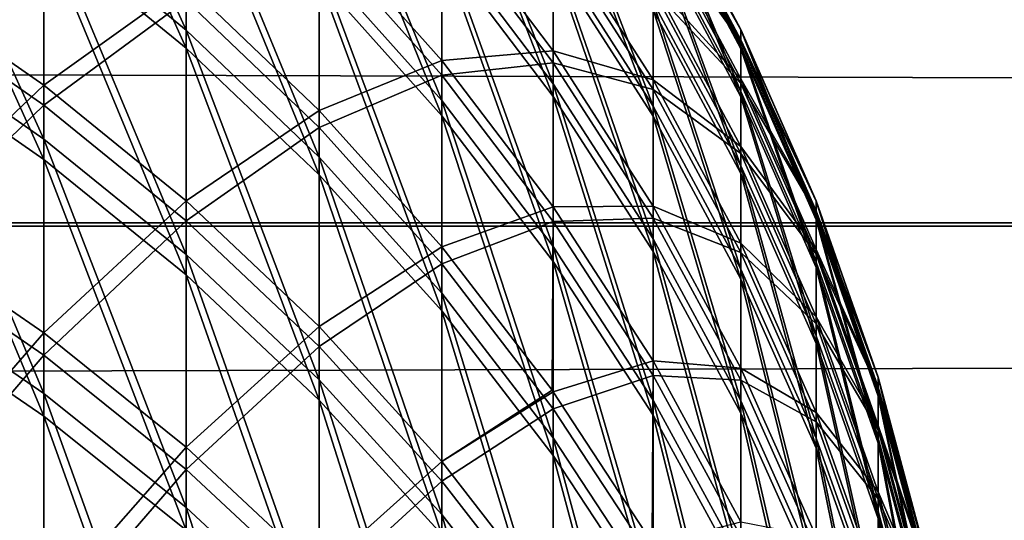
# Model space of a CAD drawing. Header units: millimetres. Extents: x -184 to 165, y -135 to 242.
# Tile 709 of 1056: x -40.391 to -39.994, y -79.545 to -79.343. Entities that reach past the tile are written whole.
import ezdxf

# ---------------------------------------------------------------- set-up
doc = ezdxf.new("R2010")
doc.units = ezdxf.units.MM
doc.header["$LTSCALE"] = 41.718519
for name, color, linetype in [('384', 7, 'CONTINUOUS'), ('386', 7, 'CONTINUOUS'), ('443', 7, 'CONTINUOUS'), ('445', 7, 'CONTINUOUS'), ('459', 7, 'CONTINUOUS')]:
    doc.layers.add(name, color=color, linetype=linetype)

msp = doc.modelspace()

# ---------------------------------------------------------------- linework, layer by layer
at = {"layer": '384', "linetype": 'CONTINUOUS'}
for points in [[(-18.83859, -78.96838, 60), (-19.00614, -79.42647, 60), (-178.661, -78.96949, 60), (-18.83859, -78.96838, 60)], [(-19.00614, -79.42647, 60), (-178.49454, -79.42461, 60), (-178.661, -78.96949, 60), (-19.00614, -79.42647, 60)], [(-19.00614, -79.42647, 60), (-19.17188, -79.87179, 60), (-178.49454, -79.42461, 60), (-19.00614, -79.42647, 60)], [(-19.17188, -79.87179, 60), (-178.32547, -79.87883, 60), (-178.49454, -79.42461, 60), (-19.17188, -79.87179, 60)]]:
    msp.add_3dface(points, dxfattribs=at)
at = {"layer": '386', "linetype": 'CONTINUOUS'}
for points in [[(-178.66141, -78.96838, 63), (-178.49386, -79.42647, 63), (-18.839, -78.96949, 63), (-178.66141, -78.96838, 63)], [(-178.49386, -79.42647, 63), (-19.00546, -79.42461, 63), (-18.839, -78.96949, 63), (-178.49386, -79.42647, 63)], [(-178.49386, -79.42647, 63), (-178.32812, -79.87179, 63), (-19.00546, -79.42461, 63), (-178.49386, -79.42647, 63)], [(-178.32812, -79.87179, 63), (-19.17453, -79.87883, 63), (-19.00546, -79.42461, 63), (-178.32812, -79.87179, 63)]]:
    msp.add_3dface(points, dxfattribs=at)
at = {"layer": '443', "linetype": 'CONTINUOUS'}
for points in [[(-40.32368, -79.27467, 24.05286), (-40.32368, -79.35444, 23.743), (-40.38109, -79.22714, 24.04157), (-40.32368, -79.27467, 24.05286)], [(-40.38109, -79.22714, 24.04157), (-40.32368, -79.35444, 23.743), (-40.38109, -79.30736, 23.72992), (-40.38109, -79.22714, 24.04157)], [(-40.2207, -79.31457, 24.38684), (-40.2207, -79.38166, 24.07825), (-40.27012, -79.25872, 24.3758), (-40.2207, -79.31457, 24.38684)], [(-40.27012, -79.25872, 24.3758), (-40.2207, -79.38166, 24.07825), (-40.27012, -79.32628, 24.0651), (-40.27012, -79.25872, 24.3758)], [(-40.17571, -79.31893, 24.70722), (-40.17571, -79.3739, 24.39857), (-40.2207, -79.2592, 24.69775), (-40.17571, -79.31893, 24.70722)], [(-40.2207, -79.2592, 24.69775), (-40.17571, -79.3739, 24.39857), (-40.2207, -79.31457, 24.38684), (-40.2207, -79.2592, 24.69775)], [(-40.38109, -79.30736, 23.72992), (-40.38109, -79.39932, 23.42153), (-40.44202, -79.26459, 23.71805), (-40.38109, -79.30736, 23.72992)], [(-40.44202, -79.26459, 23.71805), (-40.38109, -79.39932, 23.42153), (-40.44202, -79.35703, 23.40804), (-40.44202, -79.26459, 23.71805)], [(-40.27012, -79.32628, 24.0651), (-40.27012, -79.40554, 23.75719), (-40.32368, -79.27467, 24.05286), (-40.27012, -79.32628, 24.0651)], [(-40.32368, -79.27467, 24.05286), (-40.27012, -79.40554, 23.75719), (-40.32368, -79.35444, 23.743), (-40.32368, -79.27467, 24.05286)], [(-40.1354, -79.33893, 25.02533), (-40.1354, -79.38185, 24.7172), (-40.17571, -79.27568, 25.01774), (-40.1354, -79.33893, 25.02533)], [(-40.17571, -79.27568, 25.01774), (-40.1354, -79.38185, 24.7172), (-40.17571, -79.31893, 24.70722), (-40.17571, -79.27568, 25.01774)], [(-40.10001, -79.34704, 25.95674), (-40.10001, -79.3547, 25.64826), (-40.1354, -79.28048, 25.95635), (-40.10001, -79.34704, 25.95674)], [(-40.1354, -79.28453, 26.26742), (-40.10001, -79.34704, 25.95674), (-40.1354, -79.28048, 25.95635), (-40.1354, -79.28453, 26.26742)], [(-40.1354, -79.28048, 25.95635), (-40.10001, -79.3547, 25.64826), (-40.1354, -79.28821, 25.64534), (-40.1354, -79.28048, 25.95635)], [(-40.10001, -79.35105, 26.2653), (-40.10001, -79.34704, 25.95674), (-40.1354, -79.28453, 26.26742), (-40.10001, -79.35105, 26.2653)], [(-40.1354, -79.30034, 26.57812), (-40.10001, -79.35105, 26.2653), (-40.1354, -79.28453, 26.26742), (-40.1354, -79.30034, 26.57812)], [(-40.10001, -79.3547, 25.64826), (-40.10001, -79.37404, 25.34028), (-40.1354, -79.28821, 25.64534), (-40.10001, -79.3547, 25.64826)], [(-40.1354, -79.28821, 25.64534), (-40.10001, -79.37404, 25.34028), (-40.1354, -79.3077, 25.33486), (-40.1354, -79.28821, 25.64534)], [(-40.2207, -79.35942, 27.83552), (-40.2207, -79.29599, 27.52615), (-40.27012, -79.30389, 27.848), (-40.2207, -79.35942, 27.83552)], [(-40.17571, -79.35546, 27.51513), (-40.17571, -79.30414, 27.20584), (-40.2207, -79.29599, 27.52615), (-40.17571, -79.35546, 27.51513)], [(-40.2207, -79.35942, 27.83552), (-40.17571, -79.35546, 27.51513), (-40.2207, -79.29599, 27.52615), (-40.2207, -79.35942, 27.83552)], [(-40.27012, -79.3795, 28.15684), (-40.27012, -79.30389, 27.848), (-40.32368, -79.32823, 28.17042), (-40.27012, -79.3795, 28.15684)], [(-40.27012, -79.3795, 28.15684), (-40.2207, -79.35942, 27.83552), (-40.27012, -79.30389, 27.848), (-40.27012, -79.3795, 28.15684)], [(-40.10001, -79.36674, 26.57348), (-40.10001, -79.35105, 26.2653), (-40.1354, -79.30034, 26.57812), (-40.10001, -79.36674, 26.57348)], [(-40.1354, -79.32791, 26.888), (-40.10001, -79.36674, 26.57348), (-40.1354, -79.30034, 26.57812), (-40.1354, -79.32791, 26.888)], [(-40.32368, -79.35444, 23.743), (-40.32368, -79.44587, 23.43638), (-40.38109, -79.30736, 23.72992), (-40.32368, -79.35444, 23.743)], [(-40.38109, -79.30736, 23.72992), (-40.32368, -79.44587, 23.43638), (-40.38109, -79.39932, 23.42153), (-40.38109, -79.30736, 23.72992)], [(-40.1354, -79.36717, 27.19661), (-40.1354, -79.32791, 26.888), (-40.17571, -79.30414, 27.20584), (-40.1354, -79.36717, 27.19661)], [(-40.17571, -79.35546, 27.51513), (-40.1354, -79.36717, 27.19661), (-40.17571, -79.30414, 27.20584), (-40.17571, -79.35546, 27.51513)], [(-40.10001, -79.37404, 25.34028), (-40.10001, -79.40501, 25.03326), (-40.1354, -79.3077, 25.33486), (-40.10001, -79.37404, 25.34028)], [(-40.1354, -79.3077, 25.33486), (-40.10001, -79.40501, 25.03326), (-40.1354, -79.33893, 25.02533), (-40.1354, -79.3077, 25.33486)], [(-40.17571, -79.3739, 24.39857), (-40.17571, -79.44051, 24.09222), (-40.2207, -79.31457, 24.38684), (-40.17571, -79.3739, 24.39857)], [(-40.2207, -79.31457, 24.38684), (-40.17571, -79.44051, 24.09222), (-40.2207, -79.38166, 24.07825), (-40.2207, -79.31457, 24.38684)], [(-40.1354, -79.38185, 24.7172), (-40.1354, -79.43639, 24.41092), (-40.17571, -79.31893, 24.70722), (-40.1354, -79.38185, 24.7172)], [(-40.17571, -79.31893, 24.70722), (-40.1354, -79.43639, 24.41092), (-40.17571, -79.3739, 24.39857), (-40.17571, -79.31893, 24.70722)], [(-40.2207, -79.38166, 24.07825), (-40.2207, -79.46039, 23.77242), (-40.27012, -79.32628, 24.0651), (-40.2207, -79.38166, 24.07825)], [(-40.27012, -79.32628, 24.0651), (-40.2207, -79.46039, 23.77242), (-40.27012, -79.40554, 23.75719), (-40.27012, -79.32628, 24.0651)], [(-40.10001, -79.39408, 26.88085), (-40.10001, -79.36674, 26.57348), (-40.1354, -79.32791, 26.888), (-40.10001, -79.39408, 26.88085)], [(-40.1354, -79.36717, 27.19661), (-40.10001, -79.39408, 26.88085), (-40.1354, -79.32791, 26.888), (-40.1354, -79.36717, 27.19661)], [(-40.10001, -79.40501, 25.03326), (-40.10001, -79.44758, 24.72763), (-40.1354, -79.33893, 25.02533), (-40.10001, -79.40501, 25.03326)], [(-40.1354, -79.33893, 25.02533), (-40.10001, -79.44758, 24.72763), (-40.1354, -79.38185, 24.7172), (-40.1354, -79.33893, 25.02533)], [(-40.06973, -79.41607, 25.95715), (-40.06973, -79.42367, 25.65128), (-40.10001, -79.34704, 25.95674), (-40.06973, -79.41607, 25.95715)], [(-40.10001, -79.35105, 26.2653), (-40.06973, -79.41607, 25.95715), (-40.10001, -79.34704, 25.95674), (-40.10001, -79.35105, 26.2653)], [(-40.10001, -79.34704, 25.95674), (-40.06973, -79.42367, 25.65128), (-40.10001, -79.3547, 25.64826), (-40.10001, -79.34704, 25.95674)], [(-40.06973, -79.42005, 26.26309), (-40.06973, -79.41607, 25.95715), (-40.10001, -79.35105, 26.2653), (-40.06973, -79.42005, 26.26309)], [(-40.10001, -79.36674, 26.57348), (-40.06973, -79.42005, 26.26309), (-40.10001, -79.35105, 26.2653), (-40.10001, -79.36674, 26.57348)], [(-40.27012, -79.40554, 23.75719), (-40.27012, -79.4964, 23.45249), (-40.32368, -79.35444, 23.743), (-40.27012, -79.40554, 23.75719)], [(-40.32368, -79.35444, 23.743), (-40.27012, -79.4964, 23.45249), (-40.32368, -79.44587, 23.43638), (-40.32368, -79.35444, 23.743)], [(-40.17571, -79.41843, 27.82225), (-40.17571, -79.35546, 27.51513), (-40.2207, -79.35942, 27.83552), (-40.17571, -79.41843, 27.82225)], [(-40.1354, -79.41809, 27.50351), (-40.1354, -79.36717, 27.19661), (-40.17571, -79.35546, 27.51513), (-40.1354, -79.41809, 27.50351)], [(-40.17571, -79.41843, 27.82225), (-40.1354, -79.41809, 27.50351), (-40.17571, -79.35546, 27.51513), (-40.17571, -79.41843, 27.82225)], [(-40.06973, -79.42367, 25.65128), (-40.06973, -79.44284, 25.34591), (-40.10001, -79.3547, 25.64826), (-40.06973, -79.42367, 25.65128)], [(-40.10001, -79.3547, 25.64826), (-40.06973, -79.44284, 25.34591), (-40.10001, -79.37404, 25.34028), (-40.10001, -79.3547, 25.64826)], [(-40.38109, -79.39932, 23.42153), (-40.38109, -79.50289, 23.11684), (-40.44202, -79.35703, 23.40804), (-40.38109, -79.39932, 23.42153)], [(-40.44202, -79.35703, 23.40804), (-40.38109, -79.50289, 23.11684), (-40.44202, -79.46114, 23.10176), (-40.44202, -79.35703, 23.40804)], [(-40.2207, -79.43452, 28.14226), (-40.2207, -79.35942, 27.83552), (-40.27012, -79.3795, 28.15684), (-40.2207, -79.43452, 28.14226)], [(-40.2207, -79.43452, 28.14226), (-40.17571, -79.41843, 27.82225), (-40.2207, -79.35942, 27.83552), (-40.2207, -79.43452, 28.14226)], [(-40.10001, -79.43303, 27.18696), (-40.10001, -79.39408, 26.88085), (-40.1354, -79.36717, 27.19661), (-40.10001, -79.43303, 27.18696)], [(-40.1354, -79.41809, 27.50351), (-40.10001, -79.43303, 27.18696), (-40.1354, -79.36717, 27.19661), (-40.1354, -79.41809, 27.50351)], [(-40.06973, -79.4356, 26.56867), (-40.06973, -79.42005, 26.26309), (-40.10001, -79.36674, 26.57348), (-40.06973, -79.4356, 26.56867)], [(-40.10001, -79.39408, 26.88085), (-40.06973, -79.4356, 26.56867), (-40.10001, -79.36674, 26.57348), (-40.10001, -79.39408, 26.88085)], [(-40.1354, -79.43639, 24.41092), (-40.1354, -79.50249, 24.10692), (-40.17571, -79.3739, 24.39857), (-40.1354, -79.43639, 24.41092)], [(-40.17571, -79.3739, 24.39857), (-40.1354, -79.50249, 24.10692), (-40.17571, -79.44051, 24.09222), (-40.17571, -79.3739, 24.39857)], [(-40.06973, -79.44284, 25.34591), (-40.06973, -79.47355, 25.04149), (-40.10001, -79.37404, 25.34028), (-40.06973, -79.44284, 25.34591)], [(-40.10001, -79.37404, 25.34028), (-40.06973, -79.47355, 25.04149), (-40.10001, -79.40501, 25.03326), (-40.10001, -79.37404, 25.34028)], [(-40.17571, -79.44051, 24.09222), (-40.17571, -79.51867, 23.7886), (-40.2207, -79.38166, 24.07825), (-40.17571, -79.44051, 24.09222)], [(-40.2207, -79.38166, 24.07825), (-40.17571, -79.51867, 23.7886), (-40.2207, -79.46039, 23.77242), (-40.2207, -79.38166, 24.07825)], [(-40.10001, -79.44758, 24.72763), (-40.10001, -79.50169, 24.42383), (-40.1354, -79.38185, 24.7172), (-40.10001, -79.44758, 24.72763)], [(-40.1354, -79.38185, 24.7172), (-40.10001, -79.50169, 24.42383), (-40.1354, -79.43639, 24.41092), (-40.1354, -79.38185, 24.7172)], [(-40.06973, -79.46271, 26.87343), (-40.06973, -79.4356, 26.56867), (-40.10001, -79.39408, 26.88085), (-40.06973, -79.46271, 26.87343)], [(-40.10001, -79.43303, 27.18696), (-40.06973, -79.46271, 26.87343), (-40.10001, -79.39408, 26.88085), (-40.10001, -79.43303, 27.18696)], [(-40.32368, -79.44587, 23.43638), (-40.32368, -79.54884, 23.13343), (-40.38109, -79.39932, 23.42153), (-40.32368, -79.44587, 23.43638)], [(-40.38109, -79.39932, 23.42153), (-40.32368, -79.54884, 23.13343), (-40.38109, -79.50289, 23.11684), (-40.38109, -79.39932, 23.42153)], [(-40.2207, -79.46039, 23.77242), (-40.2207, -79.55063, 23.46979), (-40.27012, -79.40554, 23.75719), (-40.2207, -79.46039, 23.77242)], [(-40.27012, -79.40554, 23.75719), (-40.2207, -79.55063, 23.46979), (-40.27012, -79.4964, 23.45249), (-40.27012, -79.40554, 23.75719)], [(-40.06973, -79.47355, 25.04149), (-40.06973, -79.51576, 24.73845), (-40.10001, -79.40501, 25.03326), (-40.06973, -79.47355, 25.04149)], [(-40.10001, -79.40501, 25.03326), (-40.06973, -79.51576, 24.73845), (-40.10001, -79.44758, 24.72763), (-40.10001, -79.40501, 25.03326)], [(-40.17613, -79.49239, 28.12692), (-40.17571, -79.41843, 27.82225), (-40.2207, -79.43452, 28.14226), (-40.17613, -79.49239, 28.12692)], [(-40.17571, -79.49299, 28.12676), (-40.17571, -79.41843, 27.82225), (-40.17613, -79.49239, 28.12692), (-40.17571, -79.49299, 28.12676)], [(-40.1354, -79.48058, 27.80827), (-40.1354, -79.41809, 27.50351), (-40.17571, -79.41843, 27.82225), (-40.1354, -79.48058, 27.80827)], [(-40.17571, -79.49299, 28.12676), (-40.1354, -79.48058, 27.80827), (-40.17571, -79.41843, 27.82225), (-40.17571, -79.49299, 28.12676)], [(-40.10001, -79.48353, 27.49138), (-40.10001, -79.43303, 27.18696), (-40.1354, -79.41809, 27.50351), (-40.10001, -79.48353, 27.49138)], [(-40.1354, -79.48058, 27.80827), (-40.10001, -79.48353, 27.49138), (-40.1354, -79.41809, 27.50351), (-40.1354, -79.48058, 27.80827)], [(-40.04474, -79.48719, 25.95757), (-40.04474, -79.49472, 25.65439), (-40.06973, -79.41607, 25.95715), (-40.04474, -79.48719, 25.95757)], [(-40.06973, -79.42005, 26.26309), (-40.04474, -79.48719, 25.95757), (-40.06973, -79.41607, 25.95715), (-40.06973, -79.42005, 26.26309)], [(-40.06973, -79.41607, 25.95715), (-40.04474, -79.49472, 25.65439), (-40.06973, -79.42367, 25.65128), (-40.06973, -79.41607, 25.95715)], [(-40.04474, -79.49113, 26.26082), (-40.04474, -79.48719, 25.95757), (-40.06973, -79.42005, 26.26309), (-40.04474, -79.49113, 26.26082)], [(-40.06973, -79.4356, 26.56867), (-40.04474, -79.49113, 26.26082), (-40.06973, -79.42005, 26.26309), (-40.06973, -79.4356, 26.56867)], [(-40.04474, -79.49472, 25.65439), (-40.04474, -79.51372, 25.35171), (-40.06973, -79.42367, 25.65128), (-40.04474, -79.49472, 25.65439)], [(-40.06973, -79.42367, 25.65128), (-40.04474, -79.51372, 25.35171), (-40.06973, -79.44284, 25.34591), (-40.06973, -79.42367, 25.65128)], [(-40.06973, -79.50133, 27.17695), (-40.06973, -79.46271, 26.87343), (-40.10001, -79.43303, 27.18696), (-40.06973, -79.50133, 27.17695)], [(-40.10001, -79.48353, 27.49138), (-40.06973, -79.50133, 27.17695), (-40.10001, -79.43303, 27.18696), (-40.10001, -79.48353, 27.49138)], [(-40.10001, -79.50169, 24.42383), (-40.10001, -79.56725, 24.12229), (-40.1354, -79.43639, 24.41092), (-40.10001, -79.50169, 24.42383)], [(-40.1354, -79.43639, 24.41092), (-40.10001, -79.56725, 24.12229), (-40.1354, -79.50249, 24.10692), (-40.1354, -79.43639, 24.41092)], [(-40.04474, -79.50655, 26.56371), (-40.04474, -79.49113, 26.26082), (-40.06973, -79.4356, 26.56867), (-40.04474, -79.50655, 26.56371)], [(-40.06973, -79.46271, 26.87343), (-40.04474, -79.50655, 26.56371), (-40.06973, -79.4356, 26.56867), (-40.06973, -79.46271, 26.87343)], [(-40.1354, -79.50249, 24.10692), (-40.1354, -79.58005, 23.80565), (-40.17571, -79.44051, 24.09222), (-40.1354, -79.50249, 24.10692)], [(-40.17571, -79.44051, 24.09222), (-40.1354, -79.58005, 23.80565), (-40.17571, -79.51867, 23.7886), (-40.17571, -79.44051, 24.09222)], [(-40.04474, -79.51372, 25.35171), (-40.04474, -79.54417, 25.04996), (-40.06973, -79.44284, 25.34591), (-40.04474, -79.51372, 25.35171)], [(-40.06973, -79.44284, 25.34591), (-40.04474, -79.54417, 25.04996), (-40.06973, -79.47355, 25.04149), (-40.06973, -79.44284, 25.34591)], [(-40.27012, -79.4964, 23.45249), (-40.27012, -79.59872, 23.15145), (-40.32368, -79.44587, 23.43638), (-40.27012, -79.4964, 23.45249)], [(-40.32368, -79.44587, 23.43638), (-40.27012, -79.59872, 23.15145), (-40.32368, -79.54884, 23.13343), (-40.32368, -79.44587, 23.43638)], [(-40.06973, -79.51576, 24.73845), (-40.06973, -79.56941, 24.43722), (-40.10001, -79.44758, 24.72763), (-40.06973, -79.51576, 24.73845)], [(-40.10001, -79.44758, 24.72763), (-40.06973, -79.56941, 24.43722), (-40.10001, -79.50169, 24.42383), (-40.10001, -79.44758, 24.72763)], [(-40.38109, -79.50289, 23.11684), (-40.38109, -79.61791, 22.81629), (-40.44202, -79.46114, 23.10176), (-40.38109, -79.50289, 23.11684)], [(-40.44202, -79.46114, 23.10176), (-40.38109, -79.61791, 22.81629), (-40.44202, -79.57676, 22.79964), (-40.44202, -79.46114, 23.10176)], [(-40.17571, -79.51867, 23.7886), (-40.17571, -79.60826, 23.48816), (-40.2207, -79.46039, 23.77242), (-40.17571, -79.51867, 23.7886)], [(-40.2207, -79.46039, 23.77242), (-40.17571, -79.60826, 23.48816), (-40.2207, -79.55063, 23.46979), (-40.2207, -79.46039, 23.77242)], [(-40.04474, -79.53342, 26.86579), (-40.04474, -79.50655, 26.56371), (-40.06973, -79.46271, 26.87343), (-40.04474, -79.53342, 26.86579)], [(-40.06973, -79.50133, 27.17695), (-40.04474, -79.53342, 26.86579), (-40.06973, -79.46271, 26.87343), (-40.06973, -79.50133, 27.17695)], [(-40.04474, -79.54417, 25.04996), (-40.04474, -79.586, 24.74959), (-40.06973, -79.47355, 25.04149), (-40.04474, -79.54417, 25.04996)], [(-40.06973, -79.47355, 25.04149), (-40.04474, -79.586, 24.74959), (-40.06973, -79.51576, 24.73845), (-40.06973, -79.47355, 25.04149)], [(-40.13582, -79.55388, 28.11063), (-40.1354, -79.48058, 27.80827), (-40.17571, -79.49299, 28.12676), (-40.13582, -79.55388, 28.11063)], [(-40.1354, -79.55457, 28.11045), (-40.1354, -79.48058, 27.80827), (-40.13582, -79.55388, 28.11063), (-40.1354, -79.55457, 28.11045)], [(-40.10001, -79.54552, 27.79367), (-40.10001, -79.48353, 27.49138), (-40.1354, -79.48058, 27.80827), (-40.10001, -79.54552, 27.79367)], [(-40.1354, -79.55457, 28.11045), (-40.10001, -79.54552, 27.79367), (-40.1354, -79.48058, 27.80827), (-40.1354, -79.55457, 28.11045)], [(-40.06973, -79.55141, 27.47879), (-40.06973, -79.50133, 27.17695), (-40.10001, -79.48353, 27.49138), (-40.06973, -79.55141, 27.47879)], [(-40.10001, -79.54552, 27.79367), (-40.06973, -79.55141, 27.47879), (-40.10001, -79.48353, 27.49138), (-40.10001, -79.54552, 27.79367)], [(-40.02517, -79.55999, 25.958), (-40.02517, -79.56745, 25.65757), (-40.04474, -79.48719, 25.95757), (-40.02517, -79.55999, 25.958)], [(-40.04474, -79.49113, 26.26082), (-40.02517, -79.55999, 25.958), (-40.04474, -79.48719, 25.95757), (-40.04474, -79.49113, 26.26082)], [(-40.04474, -79.48719, 25.95757), (-40.02517, -79.56745, 25.65757), (-40.04474, -79.49472, 25.65439), (-40.04474, -79.48719, 25.95757)], [(-40.02517, -79.5639, 26.2585), (-40.02517, -79.55999, 25.958), (-40.04474, -79.49113, 26.26082), (-40.02517, -79.5639, 26.2585)], [(-40.04474, -79.50655, 26.56371), (-40.02517, -79.5639, 26.2585), (-40.04474, -79.49113, 26.26082), (-40.04474, -79.50655, 26.56371)], [(-40.2207, -79.55063, 23.46979), (-40.2207, -79.65226, 23.17079), (-40.27012, -79.4964, 23.45249), (-40.2207, -79.55063, 23.46979)], [(-40.27012, -79.4964, 23.45249), (-40.2207, -79.65226, 23.17079), (-40.27012, -79.59872, 23.15145), (-40.27012, -79.4964, 23.45249)], [(-40.02517, -79.56745, 25.65757), (-40.02517, -79.58628, 25.35764), (-40.04474, -79.49472, 25.65439), (-40.02517, -79.56745, 25.65757)], [(-40.04474, -79.49472, 25.65439), (-40.02517, -79.58628, 25.35764), (-40.04474, -79.51372, 25.35171), (-40.04474, -79.49472, 25.65439)], [(-40.10001, -79.56725, 24.12229), (-40.10001, -79.64418, 23.82346), (-40.1354, -79.50249, 24.10692), (-40.10001, -79.56725, 24.12229)], [(-40.1354, -79.50249, 24.10692), (-40.10001, -79.64418, 23.82346), (-40.1354, -79.58005, 23.80565), (-40.1354, -79.50249, 24.10692)], [(-40.06973, -79.56941, 24.43722), (-40.06973, -79.63442, 24.13824), (-40.10001, -79.50169, 24.42383), (-40.06973, -79.56941, 24.43722)], [(-40.10001, -79.50169, 24.42383), (-40.06973, -79.63442, 24.13824), (-40.10001, -79.56725, 24.12229), (-40.10001, -79.50169, 24.42383)], [(-40.04474, -79.5717, 27.16664), (-40.04474, -79.53342, 26.86579), (-40.06973, -79.50133, 27.17695), (-40.04474, -79.5717, 27.16664)], [(-40.06973, -79.55141, 27.47879), (-40.04474, -79.5717, 27.16664), (-40.06973, -79.50133, 27.17695), (-40.06973, -79.55141, 27.47879)], [(-40.32368, -79.54884, 23.13343), (-40.32368, -79.6632, 22.83461), (-40.38109, -79.50289, 23.11684), (-40.32368, -79.54884, 23.13343)], [(-40.38109, -79.50289, 23.11684), (-40.32368, -79.6632, 22.83461), (-40.38109, -79.61791, 22.81629), (-40.38109, -79.50289, 23.11684)], [(-40.02517, -79.57917, 26.55863), (-40.02517, -79.5639, 26.2585), (-40.04474, -79.50655, 26.56371), (-40.02517, -79.57917, 26.55863)], [(-40.04474, -79.53342, 26.86579), (-40.02517, -79.57917, 26.55863), (-40.04474, -79.50655, 26.56371), (-40.04474, -79.53342, 26.86579)], [(-40.02517, -79.58628, 25.35764), (-40.02517, -79.61645, 25.05864), (-40.04474, -79.51372, 25.35171), (-40.02517, -79.58628, 25.35764)], [(-40.04474, -79.51372, 25.35171), (-40.02517, -79.61645, 25.05864), (-40.04474, -79.54417, 25.04996), (-40.04474, -79.51372, 25.35171)], [(-40.04474, -79.586, 24.74959), (-40.04474, -79.63918, 24.45101), (-40.06973, -79.51576, 24.73845), (-40.04474, -79.586, 24.74959)], [(-40.06973, -79.51576, 24.73845), (-40.04474, -79.63918, 24.45101), (-40.06973, -79.56941, 24.43722), (-40.06973, -79.51576, 24.73845)], [(-40.1354, -79.58005, 23.80565), (-40.1354, -79.66895, 23.50752), (-40.17571, -79.51867, 23.7886), (-40.1354, -79.58005, 23.80565)], [(-40.17571, -79.51867, 23.7886), (-40.1354, -79.66895, 23.50752), (-40.17571, -79.60826, 23.48816), (-40.17571, -79.51867, 23.7886)], [(-40.02517, -79.6058, 26.85797), (-40.02517, -79.57917, 26.55863), (-40.04474, -79.53342, 26.86579), (-40.02517, -79.6058, 26.85797)], [(-40.04474, -79.5717, 27.16664), (-40.02517, -79.6058, 26.85797), (-40.04474, -79.53342, 26.86579), (-40.04474, -79.5717, 27.16664)], [(-40.02517, -79.61645, 25.05864), (-40.02517, -79.6579, 24.76099), (-40.04474, -79.54417, 25.04996), (-40.02517, -79.61645, 25.05864)], [(-40.04474, -79.54417, 25.04996), (-40.02517, -79.6579, 24.76099), (-40.04474, -79.586, 24.74959), (-40.04474, -79.54417, 25.04996)]]:
    msp.add_3dface(points, dxfattribs=at)
at = {"layer": '445', "linetype": 'CONTINUOUS'}
for points in [[(-40.38109, -79.36931, 28.49239), (-40.38109, -79.28101, 28.18294), (-40.44202, -79.32686, 28.50538), (-40.38109, -79.36931, 28.49239)], [(-40.32368, -79.32823, 28.17042), (-40.38109, -79.28101, 28.18294), (-40.38109, -79.36931, 28.49239), (-40.32368, -79.32823, 28.17042)], [(-40.44202, -79.42733, 28.81287), (-40.38109, -79.36931, 28.49239), (-40.44202, -79.32686, 28.50538), (-40.44202, -79.42733, 28.81287)], [(-40.32368, -79.41603, 28.4781), (-40.32368, -79.32823, 28.17042), (-40.38109, -79.36931, 28.49239), (-40.32368, -79.41603, 28.4781)], [(-40.27012, -79.3795, 28.15684), (-40.32368, -79.32823, 28.17042), (-40.32368, -79.41603, 28.4781), (-40.27012, -79.3795, 28.15684)], [(-40.38109, -79.46926, 28.79829), (-40.38109, -79.36931, 28.49239), (-40.44202, -79.42733, 28.81287), (-40.38109, -79.46926, 28.79829)], [(-40.38109, -79.46926, 28.79829), (-40.32368, -79.41603, 28.4781), (-40.38109, -79.36931, 28.49239), (-40.38109, -79.46926, 28.79829)], [(-40.27012, -79.46674, 28.46259), (-40.27012, -79.3795, 28.15684), (-40.32368, -79.41603, 28.4781), (-40.27012, -79.46674, 28.46259)], [(-40.2207, -79.43452, 28.14226), (-40.27012, -79.3795, 28.15684), (-40.27012, -79.46674, 28.46259), (-40.2207, -79.43452, 28.14226)], [(-40.32368, -79.5154, 28.78224), (-40.32368, -79.41603, 28.4781), (-40.38109, -79.46926, 28.79829), (-40.32368, -79.5154, 28.78224)], [(-40.32368, -79.5154, 28.78224), (-40.27012, -79.46674, 28.46259), (-40.32368, -79.41603, 28.4781), (-40.32368, -79.5154, 28.78224)], [(-40.44202, -79.53937, 29.11634), (-40.38109, -79.46926, 28.79829), (-40.44202, -79.42733, 28.81287), (-40.44202, -79.53937, 29.11634)], [(-40.2207, -79.52118, 28.44593), (-40.2207, -79.43452, 28.14226), (-40.27012, -79.46674, 28.46259), (-40.2207, -79.52118, 28.44593)], [(-40.17613, -79.49239, 28.12692), (-40.2207, -79.43452, 28.14226), (-40.2207, -79.52118, 28.44593), (-40.17613, -79.49239, 28.12692)], [(-40.27012, -79.5655, 28.76482), (-40.27012, -79.46674, 28.46259), (-40.32368, -79.5154, 28.78224), (-40.27012, -79.5655, 28.76482)], [(-40.27012, -79.5655, 28.76482), (-40.2207, -79.52118, 28.44593), (-40.27012, -79.46674, 28.46259), (-40.27012, -79.5655, 28.76482)], [(-40.38109, -79.58071, 29.10018), (-40.38109, -79.46926, 28.79829), (-40.44202, -79.53937, 29.11634), (-40.38109, -79.58071, 29.10018)], [(-40.38109, -79.58071, 29.10018), (-40.32368, -79.5154, 28.78224), (-40.38109, -79.46926, 28.79829), (-40.38109, -79.58071, 29.10018)], [(-40.17571, -79.49299, 28.12676), (-40.17613, -79.49239, 28.12692), (-40.2207, -79.52118, 28.44593), (-40.17571, -79.49299, 28.12676)], [(-40.17571, -79.57902, 28.42824), (-40.17571, -79.49299, 28.12676), (-40.2207, -79.52118, 28.44593), (-40.17571, -79.57902, 28.42824)], [(-40.13582, -79.55388, 28.11063), (-40.17571, -79.49299, 28.12676), (-40.17571, -79.57902, 28.42824), (-40.13582, -79.55388, 28.11063)], [(-40.32368, -79.62622, 29.0824), (-40.32368, -79.5154, 28.78224), (-40.38109, -79.58071, 29.10018), (-40.32368, -79.62622, 29.0824)], [(-40.32368, -79.62622, 29.0824), (-40.27012, -79.5655, 28.76482), (-40.32368, -79.5154, 28.78224), (-40.32368, -79.62622, 29.0824)], [(-40.2207, -79.61926, 28.74612), (-40.2207, -79.52118, 28.44593), (-40.27012, -79.5655, 28.76482), (-40.2207, -79.61926, 28.74612)], [(-40.2207, -79.61926, 28.74612), (-40.17571, -79.57902, 28.42824), (-40.2207, -79.52118, 28.44593), (-40.2207, -79.61926, 28.74612)], [(-40.44202, -79.66281, 29.41536), (-40.38109, -79.58071, 29.10018), (-40.44202, -79.53937, 29.11634), (-40.44202, -79.66281, 29.41536)]]:
    msp.add_3dface(points, dxfattribs=at)
at = {"layer": '459', "linetype": 'CONTINUOUS'}
for points in [[(-40.32368, -79.26843, -30.92066), (-40.32368, -79.3472, -31.23077), (-40.38109, -79.22086, -30.93179), (-40.32368, -79.26843, -30.92066)], [(-40.38109, -79.22086, -30.93179), (-40.32368, -79.3472, -31.23077), (-40.38109, -79.30008, -31.2437), (-40.38109, -79.22086, -30.93179)], [(-40.2207, -79.3094, -30.58681), (-40.2207, -79.3755, -30.89561), (-40.27012, -79.25352, -30.59767), (-40.2207, -79.3094, -30.58681)], [(-40.27012, -79.25352, -30.59767), (-40.2207, -79.3755, -30.89561), (-40.27012, -79.32008, -30.90858), (-40.27012, -79.25352, -30.59767)], [(-40.17571, -79.3148, -30.26644), (-40.17571, -79.36877, -30.57527), (-40.2207, -79.25503, -30.27572), (-40.17571, -79.3148, -30.26644)], [(-40.2207, -79.25503, -30.27572), (-40.17571, -79.36877, -30.57527), (-40.2207, -79.3094, -30.58681), (-40.2207, -79.25503, -30.27572)], [(-40.38109, -79.30008, -31.2437), (-40.38109, -79.39105, -31.55238), (-40.44202, -79.25727, -31.25543), (-40.38109, -79.30008, -31.2437)], [(-40.44202, -79.25727, -31.25543), (-40.38109, -79.39105, -31.55238), (-40.44202, -79.34872, -31.56573), (-40.44202, -79.25727, -31.25543)], [(-40.27012, -79.32008, -30.90858), (-40.27012, -79.39835, -31.21675), (-40.32368, -79.26843, -30.92066), (-40.27012, -79.32008, -30.90858)], [(-40.32368, -79.26843, -30.92066), (-40.27012, -79.39835, -31.21675), (-40.32368, -79.3472, -31.23077), (-40.32368, -79.26843, -30.92066)], [(-40.1354, -79.33582, -29.9484), (-40.1354, -79.37774, -30.25666), (-40.17571, -79.27255, -29.95579), (-40.1354, -79.33582, -29.9484)], [(-40.17571, -79.27255, -29.95579), (-40.1354, -79.37774, -30.25666), (-40.17571, -79.3148, -30.26644), (-40.17571, -79.27255, -29.95579)], [(-40.10001, -79.34693, -29.01702), (-40.10001, -79.3536, -29.32552), (-40.1354, -79.28037, -29.0172), (-40.10001, -79.34693, -29.01702)], [(-40.1354, -79.28542, -28.70614), (-40.10001, -79.34693, -29.01702), (-40.1354, -79.28037, -29.0172), (-40.1354, -79.28542, -28.70614)], [(-40.1354, -79.28037, -29.0172), (-40.10001, -79.3536, -29.32552), (-40.1354, -79.2871, -29.32822), (-40.1354, -79.28037, -29.0172)], [(-40.38109, -79.37736, -26.48145), (-40.38109, -79.28806, -26.79062), (-40.44202, -79.33495, -26.46833), (-40.38109, -79.37736, -26.48145)], [(-40.38109, -79.37736, -26.48145), (-40.32368, -79.33524, -26.80329), (-40.38109, -79.28806, -26.79062), (-40.38109, -79.37736, -26.48145)], [(-40.10001, -79.35193, -28.70848), (-40.10001, -79.34693, -29.01702), (-40.1354, -79.28542, -28.70614), (-40.10001, -79.35193, -28.70848)], [(-40.1354, -79.30223, -28.39549), (-40.10001, -79.35193, -28.70848), (-40.1354, -79.28542, -28.70614), (-40.1354, -79.30223, -28.39549)], [(-40.10001, -79.3536, -29.32552), (-40.10001, -79.37194, -29.63356), (-40.1354, -79.2871, -29.32822), (-40.10001, -79.3536, -29.32552)], [(-40.1354, -79.2871, -29.32822), (-40.10001, -79.37194, -29.63356), (-40.1354, -79.30559, -29.63877), (-40.1354, -79.2871, -29.32822)], [(-40.32368, -79.3472, -31.23077), (-40.32368, -79.43764, -31.53769), (-40.38109, -79.30008, -31.2437), (-40.32368, -79.3472, -31.23077)], [(-40.38109, -79.30008, -31.2437), (-40.32368, -79.43764, -31.53769), (-40.38109, -79.39105, -31.55238), (-40.38109, -79.30008, -31.2437)], [(-40.2207, -79.36536, -27.13829), (-40.2207, -79.30092, -27.44745), (-40.27012, -79.30986, -27.12563), (-40.2207, -79.36536, -27.13829)], [(-40.17571, -79.36036, -27.45867), (-40.17571, -79.30805, -27.76778), (-40.2207, -79.30092, -27.44745), (-40.17571, -79.36036, -27.45867)], [(-40.2207, -79.36536, -27.13829), (-40.17571, -79.36036, -27.45867), (-40.2207, -79.30092, -27.44745), (-40.2207, -79.36536, -27.13829)], [(-40.10001, -79.36861, -28.40035), (-40.10001, -79.35193, -28.70848), (-40.1354, -79.30223, -28.39549), (-40.10001, -79.36861, -28.40035)], [(-40.1354, -79.33079, -28.08571), (-40.10001, -79.36861, -28.40035), (-40.1354, -79.30223, -28.39549), (-40.1354, -79.33079, -28.08571)], [(-40.10001, -79.37194, -29.63356), (-40.10001, -79.40193, -29.94068), (-40.1354, -79.30559, -29.63877), (-40.10001, -79.37194, -29.63356)], [(-40.1354, -79.30559, -29.63877), (-40.10001, -79.40193, -29.94068), (-40.1354, -79.33582, -29.9484), (-40.1354, -79.30559, -29.63877)], [(-40.27012, -79.38647, -26.81704), (-40.27012, -79.30986, -27.12563), (-40.32368, -79.33524, -26.80329), (-40.27012, -79.38647, -26.81704)], [(-40.27012, -79.38647, -26.81704), (-40.2207, -79.36536, -27.13829), (-40.27012, -79.30986, -27.12563), (-40.27012, -79.38647, -26.81704)], [(-40.17571, -79.36877, -30.57527), (-40.17571, -79.4344, -30.88183), (-40.2207, -79.3094, -30.58681), (-40.17571, -79.36877, -30.57527)], [(-40.2207, -79.3094, -30.58681), (-40.17571, -79.4344, -30.88183), (-40.2207, -79.3755, -30.89561), (-40.2207, -79.3094, -30.58681)], [(-40.1354, -79.37105, -27.77722), (-40.1354, -79.33079, -28.08571), (-40.17571, -79.30805, -27.76778), (-40.1354, -79.37105, -27.77722)], [(-40.17571, -79.36036, -27.45867), (-40.1354, -79.37105, -27.77722), (-40.17571, -79.30805, -27.76778), (-40.17571, -79.36036, -27.45867)], [(-40.1354, -79.37774, -30.25666), (-40.1354, -79.43131, -30.56312), (-40.17571, -79.3148, -30.26644), (-40.1354, -79.37774, -30.25666)], [(-40.17571, -79.3148, -30.26644), (-40.1354, -79.43131, -30.56312), (-40.17571, -79.36877, -30.57527), (-40.17571, -79.3148, -30.26644)], [(-40.2207, -79.3755, -30.89561), (-40.2207, -79.45324, -31.20169), (-40.27012, -79.32008, -30.90858), (-40.2207, -79.3755, -30.89561)], [(-40.27012, -79.32008, -30.90858), (-40.2207, -79.45324, -31.20169), (-40.27012, -79.39835, -31.21675), (-40.27012, -79.32008, -30.90858)], [(-40.10001, -79.39694, -28.09307), (-40.10001, -79.36861, -28.40035), (-40.1354, -79.33079, -28.08571), (-40.10001, -79.39694, -28.09307)], [(-40.1354, -79.37105, -27.77722), (-40.10001, -79.39694, -28.09307), (-40.1354, -79.33079, -28.08571), (-40.1354, -79.37105, -27.77722)], [(-40.44202, -79.43641, -26.16116), (-40.38109, -79.37736, -26.48145), (-40.44202, -79.33495, -26.46833), (-40.44202, -79.43641, -26.16116)], [(-40.32368, -79.42403, -26.49589), (-40.32368, -79.33524, -26.80329), (-40.38109, -79.37736, -26.48145), (-40.32368, -79.42403, -26.49589)], [(-40.32368, -79.42403, -26.49589), (-40.27012, -79.38647, -26.81704), (-40.32368, -79.33524, -26.80329), (-40.32368, -79.42403, -26.49589)], [(-40.10001, -79.40193, -29.94068), (-40.10001, -79.44351, -30.24645), (-40.1354, -79.33582, -29.9484), (-40.10001, -79.40193, -29.94068)], [(-40.1354, -79.33582, -29.9484), (-40.10001, -79.44351, -30.24645), (-40.1354, -79.37774, -30.25666), (-40.1354, -79.33582, -29.9484)], [(-40.27012, -79.39835, -31.21675), (-40.27012, -79.48823, -31.52173), (-40.32368, -79.3472, -31.23077), (-40.27012, -79.39835, -31.21675)], [(-40.32368, -79.3472, -31.23077), (-40.27012, -79.48823, -31.52173), (-40.32368, -79.43764, -31.53769), (-40.32368, -79.3472, -31.23077)], [(-40.06973, -79.41596, -29.01683), (-40.06973, -79.42258, -29.32273), (-40.10001, -79.34693, -29.01702), (-40.06973, -79.41596, -29.01683)], [(-40.10001, -79.35193, -28.70848), (-40.06973, -79.41596, -29.01683), (-40.10001, -79.34693, -29.01702), (-40.10001, -79.35193, -28.70848)], [(-40.10001, -79.34693, -29.01702), (-40.06973, -79.42258, -29.32273), (-40.10001, -79.3536, -29.32552), (-40.10001, -79.34693, -29.01702)], [(-40.38109, -79.39105, -31.55238), (-40.38109, -79.49363, -31.8574), (-40.44202, -79.34872, -31.56573), (-40.38109, -79.39105, -31.55238)], [(-40.44202, -79.34872, -31.56573), (-40.38109, -79.49363, -31.8574), (-40.44202, -79.45184, -31.87235), (-40.44202, -79.34872, -31.56573)], [(-40.06973, -79.42092, -28.7109), (-40.06973, -79.41596, -29.01683), (-40.10001, -79.35193, -28.70848), (-40.06973, -79.42092, -28.7109)], [(-40.10001, -79.36861, -28.40035), (-40.06973, -79.42092, -28.7109), (-40.10001, -79.35193, -28.70848), (-40.10001, -79.36861, -28.40035)], [(-40.06973, -79.42258, -29.32273), (-40.06973, -79.44076, -29.62815), (-40.10001, -79.3536, -29.32552), (-40.06973, -79.42258, -29.32273)], [(-40.10001, -79.3536, -29.32552), (-40.06973, -79.44076, -29.62815), (-40.10001, -79.37194, -29.63356), (-40.10001, -79.3536, -29.32552)], [(-40.17571, -79.42433, -27.15175), (-40.17571, -79.36036, -27.45867), (-40.2207, -79.36536, -27.13829), (-40.17571, -79.42433, -27.15175)], [(-40.1354, -79.42295, -27.47048), (-40.1354, -79.37105, -27.77722), (-40.17571, -79.36036, -27.45867), (-40.1354, -79.42295, -27.47048)], [(-40.17571, -79.42433, -27.15175), (-40.1354, -79.42295, -27.47048), (-40.17571, -79.36036, -27.45867), (-40.17571, -79.42433, -27.15175)], [(-40.2207, -79.44144, -26.8318), (-40.2207, -79.36536, -27.13829), (-40.27012, -79.38647, -26.81704), (-40.2207, -79.44144, -26.8318)], [(-40.2207, -79.44144, -26.8318), (-40.17571, -79.42433, -27.15175), (-40.2207, -79.36536, -27.13829), (-40.2207, -79.44144, -26.8318)], [(-40.1354, -79.43131, -30.56312), (-40.1354, -79.49642, -30.86732), (-40.17571, -79.36877, -30.57527), (-40.1354, -79.43131, -30.56312)], [(-40.17571, -79.36877, -30.57527), (-40.1354, -79.49642, -30.86732), (-40.17571, -79.4344, -30.88183), (-40.17571, -79.36877, -30.57527)], [(-40.10001, -79.43687, -27.78708), (-40.10001, -79.39694, -28.09307), (-40.1354, -79.37105, -27.77722), (-40.10001, -79.43687, -27.78708)], [(-40.1354, -79.42295, -27.47048), (-40.10001, -79.43687, -27.78708), (-40.1354, -79.37105, -27.77722), (-40.1354, -79.42295, -27.47048)], [(-40.06973, -79.43746, -28.40538), (-40.06973, -79.42092, -28.7109), (-40.10001, -79.36861, -28.40035), (-40.06973, -79.43746, -28.40538)], [(-40.10001, -79.39694, -28.09307), (-40.06973, -79.43746, -28.40538), (-40.10001, -79.36861, -28.40035), (-40.10001, -79.39694, -28.09307)], [(-40.06973, -79.44076, -29.62815), (-40.06973, -79.47049, -29.93267), (-40.10001, -79.37194, -29.63356), (-40.06973, -79.44076, -29.62815)], [(-40.10001, -79.37194, -29.63356), (-40.06973, -79.47049, -29.93267), (-40.10001, -79.40193, -29.94068), (-40.10001, -79.37194, -29.63356)], [(-40.38109, -79.47829, -26.17588), (-40.38109, -79.37736, -26.48145), (-40.44202, -79.43641, -26.16116), (-40.38109, -79.47829, -26.17588)], [(-40.38109, -79.47829, -26.17588), (-40.32368, -79.42403, -26.49589), (-40.38109, -79.37736, -26.48145), (-40.38109, -79.47829, -26.17588)], [(-40.17571, -79.4344, -30.88183), (-40.17571, -79.51158, -31.1857), (-40.2207, -79.3755, -30.89561), (-40.17571, -79.4344, -30.88183)], [(-40.2207, -79.3755, -30.89561), (-40.17571, -79.51158, -31.1857), (-40.2207, -79.45324, -31.20169), (-40.2207, -79.3755, -30.89561)], [(-40.10001, -79.44351, -30.24645), (-40.10001, -79.49664, -30.55042), (-40.1354, -79.37774, -30.25666), (-40.10001, -79.44351, -30.24645)], [(-40.1354, -79.37774, -30.25666), (-40.10001, -79.49664, -30.55042), (-40.1354, -79.43131, -30.56312), (-40.1354, -79.37774, -30.25666)], [(-40.27012, -79.4747, -26.51157), (-40.27012, -79.38647, -26.81704), (-40.32368, -79.42403, -26.49589), (-40.27012, -79.4747, -26.51157)], [(-40.27012, -79.4747, -26.51157), (-40.2207, -79.44144, -26.8318), (-40.27012, -79.38647, -26.81704), (-40.27012, -79.4747, -26.51157)], [(-40.32368, -79.43764, -31.53769), (-40.32368, -79.53964, -31.84096), (-40.38109, -79.39105, -31.55238), (-40.32368, -79.43764, -31.53769)], [(-40.38109, -79.39105, -31.55238), (-40.32368, -79.53964, -31.84096), (-40.38109, -79.49363, -31.8574), (-40.38109, -79.39105, -31.55238)], [(-40.2207, -79.45324, -31.20169), (-40.2207, -79.54251, -31.50461), (-40.27012, -79.39835, -31.21675), (-40.2207, -79.45324, -31.20169)], [(-40.27012, -79.39835, -31.21675), (-40.2207, -79.54251, -31.50461), (-40.27012, -79.48823, -31.52173), (-40.27012, -79.39835, -31.21675)], [(-40.06973, -79.46555, -28.1007), (-40.06973, -79.43746, -28.40538), (-40.10001, -79.39694, -28.09307), (-40.06973, -79.46555, -28.1007)], [(-40.10001, -79.43687, -27.78708), (-40.06973, -79.46555, -28.1007), (-40.10001, -79.39694, -28.09307), (-40.10001, -79.43687, -27.78708)], [(-40.06973, -79.47049, -29.93267), (-40.06973, -79.51173, -30.23585), (-40.10001, -79.40193, -29.94068), (-40.06973, -79.47049, -29.93267)], [(-40.10001, -79.40193, -29.94068), (-40.06973, -79.51173, -30.23585), (-40.10001, -79.44351, -30.24645), (-40.10001, -79.40193, -29.94068)], [(-40.04474, -79.48708, -29.01664), (-40.04474, -79.49364, -29.31984), (-40.06973, -79.41596, -29.01683), (-40.04474, -79.48708, -29.01664)], [(-40.06973, -79.42092, -28.7109), (-40.04474, -79.48708, -29.01664), (-40.06973, -79.41596, -29.01683), (-40.06973, -79.42092, -28.7109)], [(-40.06973, -79.41596, -29.01683), (-40.04474, -79.49364, -29.31984), (-40.06973, -79.42258, -29.32273), (-40.06973, -79.41596, -29.01683)], [(-40.1354, -79.48643, -27.16593), (-40.1354, -79.42295, -27.47048), (-40.17571, -79.42433, -27.15175), (-40.1354, -79.48643, -27.16593)], [(-40.10001, -79.48836, -27.48283), (-40.10001, -79.43687, -27.78708), (-40.1354, -79.42295, -27.47048), (-40.10001, -79.48836, -27.48283)], [(-40.1354, -79.48643, -27.16593), (-40.10001, -79.48836, -27.48283), (-40.1354, -79.42295, -27.47048), (-40.1354, -79.48643, -27.16593)], [(-40.04474, -79.492, -28.7134), (-40.04474, -79.48708, -29.01664), (-40.06973, -79.42092, -28.7109), (-40.04474, -79.492, -28.7134)], [(-40.06973, -79.43746, -28.40538), (-40.04474, -79.492, -28.7134), (-40.06973, -79.42092, -28.7109), (-40.06973, -79.43746, -28.40538)], [(-40.04474, -79.49364, -29.31984), (-40.04474, -79.51166, -29.62258), (-40.06973, -79.42258, -29.32273), (-40.04474, -79.49364, -29.31984)], [(-40.06973, -79.42258, -29.32273), (-40.04474, -79.51166, -29.62258), (-40.06973, -79.44076, -29.62815), (-40.06973, -79.42258, -29.32273)], [(-40.32368, -79.52438, -26.19207), (-40.32368, -79.42403, -26.49589), (-40.38109, -79.47829, -26.17588), (-40.32368, -79.52438, -26.19207)], [(-40.32368, -79.52438, -26.19207), (-40.27012, -79.4747, -26.51157), (-40.32368, -79.42403, -26.49589), (-40.32368, -79.52438, -26.19207)], [(-40.17571, -79.49986, -26.84748), (-40.17571, -79.42433, -27.15175), (-40.2207, -79.44144, -26.8318), (-40.17571, -79.49986, -26.84748)], [(-40.17571, -79.49986, -26.84748), (-40.1354, -79.48643, -27.16593), (-40.17571, -79.42433, -27.15175), (-40.17571, -79.49986, -26.84748)], [(-40.1354, -79.49642, -30.86732), (-40.1354, -79.57301, -31.16885), (-40.17571, -79.4344, -30.88183), (-40.1354, -79.49642, -30.86732)], [(-40.17571, -79.4344, -30.88183), (-40.1354, -79.57301, -31.16885), (-40.17571, -79.51158, -31.1857), (-40.17571, -79.4344, -30.88183)], [(-40.10001, -79.49664, -30.55042), (-40.10001, -79.56123, -30.85216), (-40.1354, -79.43131, -30.56312), (-40.10001, -79.49664, -30.55042)], [(-40.1354, -79.43131, -30.56312), (-40.10001, -79.56123, -30.85216), (-40.1354, -79.49642, -30.86732), (-40.1354, -79.43131, -30.56312)], [(-40.44202, -79.54943, -25.85805), (-40.38109, -79.47829, -26.17588), (-40.44202, -79.43641, -26.16116), (-40.44202, -79.54943, -25.85805)], [(-40.27012, -79.48823, -31.52173), (-40.27012, -79.58958, -31.8231), (-40.32368, -79.43764, -31.53769), (-40.27012, -79.48823, -31.52173)], [(-40.32368, -79.43764, -31.53769), (-40.27012, -79.58958, -31.8231), (-40.32368, -79.53964, -31.84096), (-40.32368, -79.43764, -31.53769)], [(-40.06973, -79.50514, -27.79731), (-40.06973, -79.46555, -28.1007), (-40.10001, -79.43687, -27.78708), (-40.06973, -79.50514, -27.79731)], [(-40.10001, -79.48836, -27.48283), (-40.06973, -79.50514, -27.79731), (-40.10001, -79.43687, -27.78708), (-40.10001, -79.48836, -27.48283)], [(-40.04474, -79.50839, -28.41057), (-40.04474, -79.492, -28.7134), (-40.06973, -79.43746, -28.40538), (-40.04474, -79.50839, -28.41057)], [(-40.06973, -79.46555, -28.1007), (-40.04474, -79.50839, -28.41057), (-40.06973, -79.43746, -28.40538), (-40.06973, -79.46555, -28.1007)], [(-40.2207, -79.52908, -26.5284), (-40.2207, -79.44144, -26.8318), (-40.27012, -79.4747, -26.51157), (-40.2207, -79.52908, -26.5284)], [(-40.2207, -79.52908, -26.5284), (-40.17571, -79.49986, -26.84748), (-40.2207, -79.44144, -26.8318), (-40.2207, -79.52908, -26.5284)], [(-40.04474, -79.51166, -29.62258), (-40.04474, -79.54113, -29.92442), (-40.06973, -79.44076, -29.62815), (-40.04474, -79.51166, -29.62258)], [(-40.06973, -79.44076, -29.62815), (-40.04474, -79.54113, -29.92442), (-40.06973, -79.47049, -29.93267), (-40.06973, -79.44076, -29.62815)], [(-40.06973, -79.51173, -30.23585), (-40.06973, -79.56441, -30.53725), (-40.10001, -79.44351, -30.24645), (-40.06973, -79.51173, -30.23585)], [(-40.10001, -79.44351, -30.24645), (-40.06973, -79.56441, -30.53725), (-40.10001, -79.49664, -30.55042), (-40.10001, -79.44351, -30.24645)], [(-40.38109, -79.49363, -31.8574), (-40.38109, -79.60769, -32.15833), (-40.44202, -79.45184, -31.87235), (-40.38109, -79.49363, -31.8574)], [(-40.44202, -79.45184, -31.87235), (-40.38109, -79.60769, -32.15833), (-40.44202, -79.56648, -32.17484), (-40.44202, -79.45184, -31.87235)], [(-40.17571, -79.51158, -31.1857), (-40.17571, -79.6002, -31.48642), (-40.2207, -79.45324, -31.20169), (-40.17571, -79.51158, -31.1857)], [(-40.2207, -79.45324, -31.20169), (-40.17571, -79.6002, -31.48642), (-40.2207, -79.54251, -31.50461), (-40.2207, -79.45324, -31.20169)], [(-40.04474, -79.53623, -28.10857), (-40.04474, -79.50839, -28.41057), (-40.06973, -79.46555, -28.1007), (-40.04474, -79.53623, -28.10857)], [(-40.06973, -79.50514, -27.79731), (-40.04474, -79.53623, -28.10857), (-40.06973, -79.46555, -28.1007), (-40.06973, -79.50514, -27.79731)], [(-40.04474, -79.54113, -29.92442), (-40.04474, -79.582, -30.22493), (-40.06973, -79.47049, -29.93267), (-40.04474, -79.54113, -29.92442)], [(-40.06973, -79.47049, -29.93267), (-40.04474, -79.582, -30.22493), (-40.06973, -79.51173, -30.23585), (-40.06973, -79.47049, -29.93267)], [(-40.27012, -79.57442, -26.20966), (-40.27012, -79.4747, -26.51157), (-40.32368, -79.52438, -26.19207), (-40.27012, -79.57442, -26.20966)], [(-40.27012, -79.57442, -26.20966), (-40.2207, -79.52908, -26.5284), (-40.27012, -79.4747, -26.51157), (-40.27012, -79.57442, -26.20966)], [(-40.38109, -79.59072, -25.87434), (-40.38109, -79.47829, -26.17588), (-40.44202, -79.54943, -25.85805), (-40.38109, -79.59072, -25.87434)], [(-40.38109, -79.59072, -25.87434), (-40.32368, -79.52438, -26.19207), (-40.38109, -79.47829, -26.17588), (-40.38109, -79.59072, -25.87434)], [(-40.1354, -79.56138, -26.86399), (-40.1354, -79.48643, -27.16593), (-40.17571, -79.49986, -26.84748), (-40.1354, -79.56138, -26.86399)], [(-40.10001, -79.55132, -27.18074), (-40.10001, -79.48836, -27.48283), (-40.1354, -79.48643, -27.16593), (-40.10001, -79.55132, -27.18074)], [(-40.1354, -79.56138, -26.86399), (-40.10001, -79.55132, -27.18074), (-40.1354, -79.48643, -27.16593), (-40.1354, -79.56138, -26.86399)], [(-40.2207, -79.54251, -31.50461), (-40.2207, -79.64318, -31.80394), (-40.27012, -79.48823, -31.52173), (-40.2207, -79.54251, -31.50461)], [(-40.27012, -79.48823, -31.52173), (-40.2207, -79.64318, -31.80394), (-40.27012, -79.58958, -31.8231), (-40.27012, -79.48823, -31.52173)], [(-40.06973, -79.55619, -27.49563), (-40.06973, -79.50514, -27.79731), (-40.10001, -79.48836, -27.48283), (-40.06973, -79.55619, -27.49563)], [(-40.10001, -79.55132, -27.18074), (-40.06973, -79.55619, -27.49563), (-40.10001, -79.48836, -27.48283), (-40.10001, -79.55132, -27.18074)], [(-40.02517, -79.55988, -29.01644), (-40.02517, -79.56637, -29.31689), (-40.04474, -79.48708, -29.01664), (-40.02517, -79.55988, -29.01644)], [(-40.04474, -79.492, -28.7134), (-40.02517, -79.55988, -29.01644), (-40.04474, -79.48708, -29.01664), (-40.04474, -79.492, -28.7134)], [(-40.04474, -79.48708, -29.01664), (-40.02517, -79.56637, -29.31689), (-40.04474, -79.49364, -29.31984), (-40.04474, -79.48708, -29.01664)], [(-40.32368, -79.53964, -31.84096), (-40.32368, -79.65303, -32.14015), (-40.38109, -79.49363, -31.8574), (-40.32368, -79.53964, -31.84096)], [(-40.38109, -79.49363, -31.8574), (-40.32368, -79.65303, -32.14015), (-40.38109, -79.60769, -32.15833), (-40.38109, -79.49363, -31.8574)], [(-40.02517, -79.56475, -28.71596), (-40.02517, -79.55988, -29.01644), (-40.04474, -79.492, -28.7134), (-40.02517, -79.56475, -28.71596)], [(-40.04474, -79.50839, -28.41057), (-40.02517, -79.56475, -28.71596), (-40.04474, -79.492, -28.7134), (-40.04474, -79.50839, -28.41057)], [(-40.02517, -79.56637, -29.31689), (-40.02517, -79.58424, -29.61688), (-40.04474, -79.49364, -29.31984), (-40.02517, -79.56637, -29.31689)], [(-40.04474, -79.49364, -29.31984), (-40.02517, -79.58424, -29.61688), (-40.04474, -79.51166, -29.62258), (-40.04474, -79.49364, -29.31984)], [(-40.10001, -79.56123, -30.85216), (-40.10001, -79.6372, -31.15125), (-40.1354, -79.49642, -30.86732), (-40.10001, -79.56123, -30.85216)], [(-40.1354, -79.49642, -30.86732), (-40.10001, -79.6372, -31.15125), (-40.1354, -79.57301, -31.16885), (-40.1354, -79.49642, -30.86732)], [(-40.06973, -79.56441, -30.53725), (-40.06973, -79.62845, -30.83644), (-40.10001, -79.49664, -30.55042), (-40.06973, -79.56441, -30.53725)], [(-40.10001, -79.49664, -30.55042), (-40.06973, -79.62845, -30.83644), (-40.10001, -79.56123, -30.85216), (-40.10001, -79.49664, -30.55042)], [(-40.17571, -79.58686, -26.54628), (-40.17571, -79.49986, -26.84748), (-40.2207, -79.52908, -26.5284), (-40.17571, -79.58686, -26.54628)], [(-40.17571, -79.58686, -26.54628), (-40.1354, -79.56138, -26.86399), (-40.17571, -79.49986, -26.84748), (-40.17571, -79.58686, -26.54628)], [(-40.04474, -79.57548, -27.80785), (-40.04474, -79.53623, -28.10857), (-40.06973, -79.50514, -27.79731), (-40.04474, -79.57548, -27.80785)], [(-40.06973, -79.55619, -27.49563), (-40.04474, -79.57548, -27.80785), (-40.06973, -79.50514, -27.79731), (-40.06973, -79.55619, -27.49563)], [(-40.02517, -79.581, -28.41588), (-40.02517, -79.56475, -28.71596), (-40.04474, -79.50839, -28.41057), (-40.02517, -79.581, -28.41588)], [(-40.04474, -79.53623, -28.10857), (-40.02517, -79.581, -28.41588), (-40.04474, -79.50839, -28.41057), (-40.04474, -79.53623, -28.10857)], [(-40.1354, -79.57301, -31.16885), (-40.1354, -79.66095, -31.46726), (-40.17571, -79.51158, -31.1857), (-40.1354, -79.57301, -31.16885)], [(-40.17571, -79.51158, -31.1857), (-40.1354, -79.66095, -31.46726), (-40.17571, -79.6002, -31.48642), (-40.17571, -79.51158, -31.1857)], [(-40.04474, -79.582, -30.22493), (-40.04474, -79.63422, -30.52368), (-40.06973, -79.51173, -30.23585), (-40.04474, -79.582, -30.22493)], [(-40.06973, -79.51173, -30.23585), (-40.04474, -79.63422, -30.52368), (-40.06973, -79.56441, -30.53725), (-40.06973, -79.51173, -30.23585)], [(-40.02517, -79.58424, -29.61688), (-40.02517, -79.61344, -29.91598), (-40.04474, -79.51166, -29.62258), (-40.02517, -79.58424, -29.61688)], [(-40.04474, -79.51166, -29.62258), (-40.02517, -79.61344, -29.91598), (-40.04474, -79.54113, -29.92442), (-40.04474, -79.51166, -29.62258)], [(-40.32368, -79.63616, -25.89227), (-40.32368, -79.52438, -26.19207), (-40.38109, -79.59072, -25.87434), (-40.32368, -79.63616, -25.89227)], [(-40.32368, -79.63616, -25.89227), (-40.27012, -79.57442, -26.20966), (-40.32368, -79.52438, -26.19207), (-40.32368, -79.63616, -25.89227)], [(-40.2207, -79.62812, -26.22853), (-40.2207, -79.52908, -26.5284), (-40.27012, -79.57442, -26.20966), (-40.2207, -79.62812, -26.22853)], [(-40.2207, -79.62812, -26.22853), (-40.17571, -79.58686, -26.54628), (-40.2207, -79.52908, -26.5284), (-40.2207, -79.62812, -26.22853)], [(-40.02517, -79.60858, -28.11663), (-40.02517, -79.581, -28.41588), (-40.04474, -79.53623, -28.10857), (-40.02517, -79.60858, -28.11663)], [(-40.04474, -79.57548, -27.80785), (-40.02517, -79.60858, -28.11663), (-40.04474, -79.53623, -28.10857), (-40.04474, -79.57548, -27.80785)], [(-40.27012, -79.58958, -31.8231), (-40.27012, -79.70226, -32.12042), (-40.32368, -79.53964, -31.84096), (-40.27012, -79.58958, -31.8231)], [(-40.32368, -79.53964, -31.84096), (-40.27012, -79.70226, -32.12042), (-40.32368, -79.65303, -32.14015), (-40.32368, -79.53964, -31.84096)], [(-40.02517, -79.61344, -29.91598), (-40.02517, -79.65394, -30.21376), (-40.04474, -79.54113, -29.92442), (-40.02517, -79.61344, -29.91598)], [(-40.04474, -79.54113, -29.92442), (-40.02517, -79.65394, -30.21376), (-40.04474, -79.582, -30.22493), (-40.04474, -79.54113, -29.92442)], [(-40.17571, -79.6002, -31.48642), (-40.17571, -79.70013, -31.78358), (-40.2207, -79.54251, -31.50461), (-40.17571, -79.6002, -31.48642)], [(-40.2207, -79.54251, -31.50461), (-40.17571, -79.70013, -31.78358), (-40.2207, -79.64318, -31.80394), (-40.2207, -79.54251, -31.50461)]]:
    msp.add_3dface(points, dxfattribs=at)

doc.saveas('drawing.dxf')
